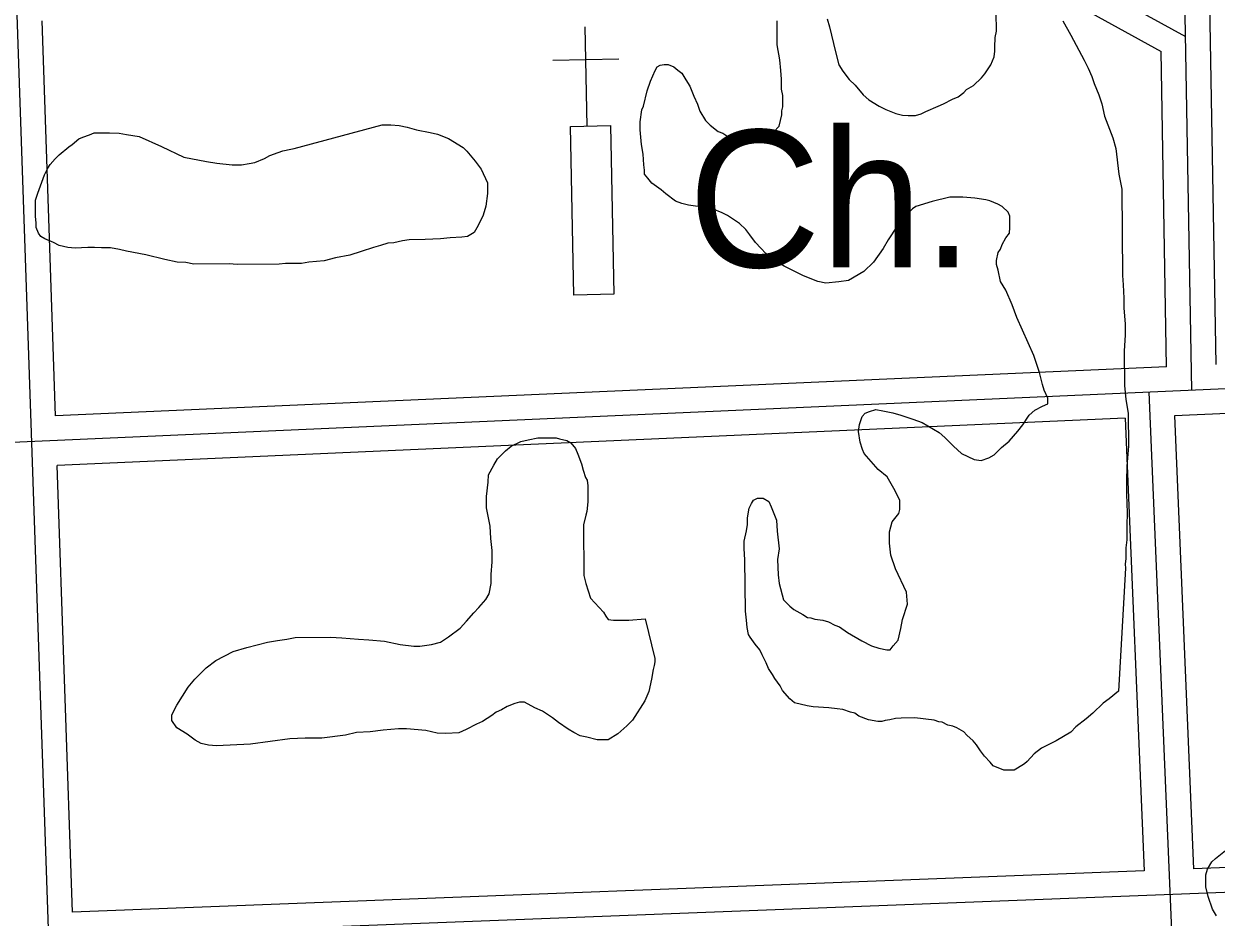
# Model space of a CAD drawing. Extents: x 3313442 to 3351311, y 721974 to 747360.
# Drawn here: x 3331005 to 3331726, y 735203 to 735744 of the extents above; entities that cross this region are included whole.
import ezdxf

# ---------------------------------------------------------------- set-up
doc = ezdxf.new("R2010")
doc.units = 0
for name, color, linetype in [('V-BLDG-OTLN', 7, 'Continuous'), ('V-ROAD-CNTR', 7, 'Continuous'), ('V-SITE-OTLN', 7, 'Continuous'), ('V-SITE-OTLN-IDEN', 7, 'Continuous'), ('V-SITE-VEGE', 7, 'Continuous')]:
    doc.layers.add(name, color=color, linetype=linetype)

msp = doc.modelspace()

# ---------------------------------------------------------------- linework, layer by layer
at = {"layer": 'V-BLDG-OTLN'}
msp.add_lwpolyline([(3331337.38, 735579.42), (3331335.34, 735681.55), (3331359.62, 735682.03), (3331361.65, 735579.91)], close=True, dxfattribs=at)
at = {"layer": 'V-ROAD-CNTR'}
for points in [[(3331711.47, 735521.77), (3331699.82, 736180.57)], [(3331726.19, 735537.44), (3331714.82, 736180.83)], [(3331313.69, 736158.6), (3331646.48, 735769.66), (3331707.68, 735735.9)], [(3331312.1, 736137.38), (3331636.85, 735757.84), (3331692.84, 735726.96)], [(3331029.69, 734895.68), (3330989.47, 736066.98)], [(3331023.73, 735506.36), (3331015.52, 735745.5)], [(3331696.21, 735536.11), (3331692.84, 735726.96)], [(3332480.19, 735555.77), (3329491.72, 735423.59), (3329118.02, 735406.91)], [(3331696.21, 735536.11), (3331023.73, 735506.37)], [(3332195.77, 735528.18), (3331701.02, 735506.29)], [(3331685.4, 735520.62), (3331710.41, 734926.07)], [(3331701.02, 735506.29), (3331712.55, 735232.15)], [(3331671.05, 735504.97), (3331024.76, 735476.38)], [(3331671.05, 735504.97), (3331682.57, 735230.99)], [(3331034.04, 735206.01), (3331024.76, 735476.38)], [(3332772.93, 735263.45), (3332071.38, 735230.96), (3330946.15, 735187.62), (3329615.14, 735134.6), (3329371.58, 735124.73)], [(3332208.36, 735252.32), (3332070.75, 735245.94), (3331712.55, 735232.15)], [(3331682.57, 735230.99), (3331034.04, 735206.01)]]:
    msp.add_lwpolyline(points, dxfattribs=at)
at = {"layer": 'V-SITE-OTLN'}
for p, q in [((3331345.41, 735681.75), (3331344.22, 735741.73)), ((3331364.61, 735722.14), (3331324.62, 735721.34))]:
    msp.add_line(p, q, dxfattribs=at)
at = {"layer": 'V-SITE-VEGE'}
for points in [[(3331377.52, 735684.37), (3331378.5, 735691.61), (3331379.52, 735693.69), (3331381.85, 735703.01), (3331383.88, 735708.89), (3331386.58, 735715.45), (3331387.94, 735717.53), (3331389.65, 735718.58), (3331392.06, 735718.95), (3331394.48, 735718.96), (3331397.93, 735717.61), (3331400.36, 735715.57), (3331402.79, 735713.86), (3331405.23, 735709.75), (3331407.68, 735705.98), (3331410.14, 735699.79), (3331412.25, 735694.98), (3331413.66, 735690.86), (3331417.15, 735685.03), (3331419.93, 735682.3), (3331424.78, 735678.55), (3331427.55, 735677.53), (3331429.97, 735675.83), (3331441.71, 735673.51), (3331445.84, 735673.55), (3331454.09, 735676.02), (3331458.21, 735678.12), (3331461.63, 735681.6), (3331463.3, 735688.5), (3331463.28, 735690.92), (3331463.95, 735693.33), (3331463.89, 735700.22), (3331463.17, 735704.01), (3331463.12, 735710.21), (3331462.74, 735715.38), (3331462, 735721.92), (3331460.55, 735730.87), (3331460.43, 735745.34)], [(3331490.74, 735746.62), (3331492.16, 735741.8), (3331495.73, 735726.67), (3331497.86, 735718.76), (3331500.3, 735714.99), (3331504.13, 735709.85), (3331507.61, 735706.44), (3331512.48, 735700.61), (3331515.95, 735697.54), (3331522.18, 735693.8), (3331526.33, 735691.77), (3331532.21, 735689.4), (3331536.35, 735688.4), (3331539.8, 735688.08), (3331544.28, 735688.12), (3331547.72, 735689.18), (3331550.46, 735690.58), (3331558.02, 735693.74), (3331561.11, 735695.15), (3331566.6, 735697.95), (3331570.04, 735699.35), (3331573.46, 735702.14), (3331575.17, 735703.88), (3331579.29, 735706.32), (3331584.08, 735710.84), (3331586.12, 735713.27), (3331589.87, 735718.81), (3331591.9, 735723.65), (3331592.22, 735727.1), (3331592.2, 735729.51), (3331592.49, 735735.38), (3331593.15, 735739.17), (3331593.06, 735750.54)], [(3331633.42, 735745.35), (3331638.31, 735736.78), (3331646.36, 735721.68)], [(3331646.36, 735721.68), (3331648.81, 735716.87), (3331650.92, 735711.72), (3331652.33, 735707.6), (3331655.15, 735700.73), (3331656.91, 735695.23), (3331658.7, 735687.66), (3331663.62, 735674.61), (3331665.4, 735668.07), (3331667.25, 735652.58), (3331669.04, 735643.64), (3331669.46, 735591.26), (3331669.85, 735585.75), (3331670.27, 735577.48), (3331670.31, 735571.62), (3331671.08, 735561.98), (3331671.13, 735555.43), (3331670.52, 735545.44), (3331670.69, 735524.76), (3331671.45, 735516.15), (3331672.89, 735507.89), (3331673.05, 735487.91), (3331672.12, 735475.84), (3331671.84, 735466.87), (3331671.91, 735458.95), (3331672.34, 735447.58), (3331672.06, 735440), (3331672.13, 735431.38), (3331671.48, 735426.55), (3331671.53, 735420.01), (3331671.21, 735416.56), (3331671.23, 735414.15), (3331667.01, 735339.68), (3331661.53, 735335.15), (3331657.76, 735332.36), (3331651.61, 735326.46), (3331647.5, 735322.98), (3331641.33, 735318.1), (3331638.26, 735314.98), (3331629.34, 735309.74), (3331620.42, 735305.19), (3331615.97, 735301.7), (3331611.87, 735297.19), (3331610.15, 735295.8), (3331606.04, 735293.01)], [(3331527.09, 735469.5), (3331521.54, 735473.94), (3331513.19, 735483.52), (3331512.14, 735485.92), (3331510.72, 735490.39), (3331509.64, 735496.93), (3331510.3, 735501.07), (3331511.98, 735505.91), (3331513.68, 735507.99), (3331516.43, 735509.05), (3331520.21, 735510.11), (3331524.35, 735509.45), (3331530.57, 735508.13), (3331535.4, 735506.79), (3331542.66, 735504.43), (3331548.19, 735502.41), (3331558.58, 735496.29), (3331562.05, 735493.21), (3331567.26, 735488.09), (3331572.12, 735483.65), (3331579.73, 735479.92), (3331583.87, 735479.26), (3331588.68, 735481.03), (3331591.77, 735482.77), (3331596.21, 735487.29), (3331601, 735491.12), (3331606.13, 735497.02), (3331609.2, 735500.83), (3331612.94, 735506.72), (3331616.36, 735509.85), (3331621.16, 735512.3), (3331624.26, 735513.7), (3331624.23, 735517.15), (3331622.12, 735521.96), (3331621.06, 735525.39), (3331619.28, 735532.62), (3331617.51, 735538.12), (3331615.75, 735542.93), (3331605.57, 735565.93), (3331602.75, 735573.49), (3331598.89, 735582.42), (3331595.75, 735587.57), (3331594.31, 735594.45), (3331593.26, 735597.88), (3331593.23, 735600.3), (3331594.23, 735605.13), (3331595.59, 735607.2), (3331596.6, 735609.97), (3331598.98, 735614.12), (3331601.03, 735616.9), (3331601.34, 735620.35), (3331601.29, 735627.24), (3331600.24, 735629.65), (3331596.76, 735633.06), (3331593.99, 735634.42), (3331589.15, 735636.45), (3331586.73, 735637.11), (3331580.18, 735638.09), (3331572.94, 735638.73), (3331565.01, 735638.66), (3331554.35, 735636.17), (3331544.38, 735632.98), (3331542.32, 735631.59), (3331536.86, 735626.03), (3331533.1, 735621.18), (3331527.66, 735612.86), (3331524.6, 735607.67), (3331518.81, 735599.35), (3331512.99, 735593.79), (3331503.73, 735588.2), (3331497.88, 735587.47), (3331489.96, 735586.71), (3331485.13, 735587.71), (3331476.49, 735591.08), (3331464.72, 735596.85), (3331461.26, 735598.89), (3331453.63, 735604.69), (3331450.51, 735607.76), (3331447.38, 735611.18), (3331443.89, 735615.98), (3331441.46, 735619.06), (3331437.64, 735622.82), (3331430.36, 735627.59), (3331427.25, 735629.29), (3331421.37, 735631.65), (3331417.57, 735632.65), (3331411.02, 735633.29), (3331406.88, 735633.95), (3331402.73, 735634.95), (3331398.93, 735636.3), (3331393.04, 735640.73), (3331390.26, 735643.12), (3331384.71, 735647.21), (3331382.28, 735650.29), (3331380.19, 735652.69), (3331380.17, 735655.1), (3331379.8, 735658.2), (3331379.41, 735664.74), (3331378.33, 735670.59), (3331377.56, 735679.54), (3331377.52, 735684.37)], [(3331333.24, 735491.38), (3331335.67, 735490.02), (3331338.45, 735486.59), (3331339.86, 735483.16), (3331341.97, 735477.32), (3331343.04, 735473.54), (3331344.45, 735469.07), (3331345.5, 735467.35), (3331345.87, 735463.91), (3331345.95, 735454.26), (3331345.31, 735448.4), (3331344.63, 735446.32), (3331343.3, 735440.46), (3331343.55, 735409.79), (3331344.62, 735404.97), (3331347.45, 735396.04), (3331355.44, 735387.48), (3331356.84, 735385.08), (3331358.24, 735383.03), (3331361.34, 735382.71), (3331370.64, 735382.78), (3331380.63, 735383.55), (3331386.34, 735359.47), (3331386.36, 735357.41), (3331386.03, 735355.34), (3331385.36, 735352.92), (3331384.37, 735347.05), (3331382.71, 735339.46), (3331380.34, 735333.93), (3331372.85, 735322.15), (3331369.44, 735318.68), (3331363.96, 735313.81), (3331358.13, 735310.32), (3331351.59, 735310.26), (3331345.37, 735311.94), (3331341.23, 735312.59), (3331337.42, 735314.63), (3331333.96, 735316.67), (3331328.07, 735320.76), (3331324.6, 735323.48), (3331318.36, 735327.57), (3331313.87, 735329.6), (3331307.64, 735333), (3331304.54, 735332.97), (3331301.79, 735332.26), (3331296.97, 735330.5), (3331293.55, 735328.41), (3331290.46, 735327), (3331287.71, 735324.91), (3331282.23, 735321.42), (3331278.45, 735319.67), (3331272.27, 735316.52), (3331267.81, 735314.41), (3331259.89, 735314), (3331254.72, 735314.31), (3331247.81, 735315.97), (3331236.09, 735316.91), (3331231.26, 735316.88), (3331221.97, 735316.11), (3331214.05, 735315.02), (3331205.78, 735314.6), (3331199.25, 735313.17), (3331184.79, 735311.33), (3331174.79, 735311.25), (3331165.49, 735310.83), (3331141.74, 735307.54), (3331121.07, 735306.69), (3331116.24, 735306.99), (3331111.76, 735307.99), (3331108.3, 735310.03), (3331103.44, 735313.78), (3331097.21, 735317.52), (3331094.07, 735321.98), (3331094.04, 735325.42), (3331097.1, 735331.31), (3331103.9, 735342.04), (3331108, 735346.9), (3331114.83, 735353.85), (3331120.66, 735358.37), (3331131.3, 735363.63), (3331139.55, 735366.11), (3331151.93, 735369.31), (3331158.12, 735370.39), (3331163.63, 735371.12), (3331168.79, 735372.2), (3331190.15, 735372.37), (3331197.05, 735372.08), (3331207.05, 735371.13), (3331213.26, 735370.83), (3331222.91, 735369.88), (3331232.23, 735367.89), (3331240.51, 735366.92), (3331244.3, 735366.95), (3331251.19, 735368.04), (3331256.69, 735369.46), (3331261.49, 735372.6), (3331268.68, 735377.83), (3331272.44, 735381.99), (3331276.88, 735387.2), (3331279.95, 735390.32), (3331284.05, 735395.18)], [(3331284.05, 735395.18), (3331286.09, 735398.64), (3331287.42, 735404.85), (3331287.37, 735410.37), (3331288, 735417.96), (3331287.94, 735424.85), (3331287.2, 735432.08), (3331286.79, 735439.66), (3331284.64, 735450.67), (3331284.58, 735457.56), (3331285.54, 735466.18), (3331285.85, 735470.67), (3331288.91, 735476.55), (3331291.29, 735480.36), (3331296.08, 735485.22), (3331299.5, 735488), (3331305.34, 735490.81), (3331309.81, 735491.88), (3331315.65, 735492.96), (3331326.68, 735493.05), (3331328.75, 735492.38), (3331333.24, 735491.38)], [(3331606.04, 735293.01), (3331603.98, 735291.96), (3331597.78, 735291.91), (3331591.21, 735294.61), (3331589.47, 735296.67), (3331586, 735300.43), (3331583.56, 735303.51), (3331581.12, 735307.28), (3331579.03, 735309.68), (3331575.21, 735313.09), (3331573.47, 735315.15), (3331569.32, 735317.53), (3331566.9, 735318.54), (3331563.79, 735319.2), (3331560.33, 735320.9), (3331558.26, 735321.23), (3331555.5, 735322.24), (3331543.77, 735323.52), (3331535.5, 735323.46), (3331532.06, 735323.09), (3331528.62, 735322.37), (3331525.86, 735322), (3331523.8, 735321.29), (3331521.39, 735321.28), (3331515.86, 735322.27), (3331509.99, 735324.63), (3331507.56, 735326.33), (3331504.8, 735327), (3331500.31, 735328.69), (3331496.86, 735329.01), (3331491.68, 735329.65), (3331482.37, 735330.27), (3331478.58, 735330.93), (3331470.98, 735332.59), (3331468.21, 735334.98), (3331463.68, 735340.11), (3331462.29, 735342.85), (3331459.15, 735347.31), (3331457.75, 735349.71), (3331455.31, 735353.48), (3331453.9, 735356.92), (3331451.45, 735361.72), (3331450.05, 735364.81), (3331447.26, 735368.23), (3331444.13, 735372.35), (3331443.08, 735374.06), (3331442.36, 735378.19), (3331441.98, 735382.67), (3331441.25, 735388.17), (3331441, 735419.19), (3331440.6, 735426.08), (3331440.56, 735430.56), (3331441.89, 735436.77), (3331442.55, 735440.57), (3331442.51, 735444.7), (3331443.5, 735450.57), (3331444.86, 735453.33), (3331446.22, 735455.41), (3331448.62, 735456.46), (3331452.07, 735456.49), (3331455.53, 735454.45), (3331456.94, 735451.36), (3331460.1, 735443.12), (3331460.5, 735436.57), (3331461.62, 735425.9), (3331460.64, 735419.34), (3331461.06, 735410.05), (3331461.79, 735404.88), (3331464.28, 735394.91), (3331468.1, 735391.15), (3331470.53, 735389.1), (3331476.07, 735386.04), (3331478.84, 735384.34), (3331480.91, 735384.01), (3331483.33, 735383.34), (3331488.16, 735382.69), (3331491.61, 735381.69), (3331495.42, 735379.65), (3331498.18, 735378.64), (3331503.03, 735375.23), (3331511.69, 735370.13), (3331517.57, 735367.08), (3331522.06, 735365.74), (3331526.9, 735364.74), (3331528.96, 735364.76), (3331530.67, 735367.18), (3331533.74, 735370.66), (3331535.41, 735377.56), (3331536.4, 735383.08), (3331539.42, 735392.41), (3331538.68, 735399.64), (3331532.02, 735413.72), (3331529.19, 735421.96), (3331528.45, 735429.2), (3331528.39, 735436.09), (3331530.06, 735442.3), (3331534.16, 735447.16), (3331534.83, 735449.58), (3331534.79, 735455.09), (3331531.98, 735460.93), (3331527.09, 735469.5)], [(3331726.34, 735203.69), (3331723.89, 735207.8), (3331721.42, 735215.37), (3331719.99, 735221.21), (3331719.94, 735228.45), (3331720.94, 735231.91), (3331723.66, 735236.41), (3331725.71, 735238.49), (3331731.88, 735243.36)]]:
    msp.add_lwpolyline(points, dxfattribs=at)
msp.add_lwpolyline([(3331221.43, 735682.42), (3331226.6, 735682.46), (3331231.77, 735682.16), (3331236.6, 735681.17), (3331242.13, 735679.49), (3331250.42, 735677.83), (3331254.91, 735676.83), (3331261.47, 735674.13), (3331270.48, 735668.69), (3331272.56, 735666.64), (3331277.78, 735660.48), (3331281.27, 735655.68), (3331285.12, 735647.44), (3331285.18, 735640.9), (3331284.2, 735633.31), (3331282.52, 735627.78), (3331279.47, 735621.55), (3331277.09, 735617.4), (3331272.98, 735614.95), (3331269.54, 735614.58), (3331262.65, 735614.18), (3331256.79, 735613.44), (3331247.49, 735613.02), (3331237.84, 735612.95), (3331233.71, 735612.22), (3331228.55, 735611.15), (3331224.77, 735610.77), (3331220.3, 735609.36), (3331216.17, 735608.29), (3331208.61, 735605.82), (3331201.74, 735603.7), (3331193.13, 735601.9), (3331186.26, 735600.12), (3331176.96, 735599.36), (3331172.48, 735598.63), (3331162.83, 735598.56), (3331159.05, 735598.18), (3331133.55, 735597.98), (3331128.72, 735598.28), (3331107.36, 735598.11), (3331102.52, 735599.1), (3331097.35, 735599.41), (3331089.76, 735601.07), (3331078.36, 735603.74), (3331066.63, 735606.06), (3331062.49, 735607.06), (3331056.96, 735608.05), (3331051.45, 735608), (3331047.31, 735608.31), (3331043.18, 735608.28), (3331035.6, 735607.87), (3331031.12, 735608.18), (3331025.94, 735609.52), (3331022.48, 735611.21), (3331017.29, 735613.58), (3331014.87, 735614.94), (3331013.47, 735617), (3331012.07, 735620.43), (3331012.05, 735623.19), (3331011.67, 735626.98), (3331011.59, 735636.97), (3331012.94, 735641.12), (3331016.98, 735652.18), (3331019.02, 735656.33), (3331020.38, 735658.41), (3331023.45, 735661.88), (3331025.84, 735664.31), (3331031.66, 735669.18), (3331033.72, 735670.58), (3331037.83, 735674.06), (3331040.23, 735675.11), (3331044.35, 735676.52), (3331047.1, 735677.58), (3331056.41, 735677.65), (3331062.27, 735677.35), (3331066.75, 735676.7), (3331074.34, 735675.38), (3331087.83, 735669.29), (3331101.32, 735662.85), (3331115.13, 735660.2), (3331121.34, 735659.22), (3331130.65, 735658.26), (3331136.17, 735658.31), (3331140.98, 735659.03), (3331144.43, 735659.75), (3331150.26, 735662.21), (3331153.35, 735663.96), (3331158.5, 735665.72), (3331161.25, 735666.78), (3331166.07, 735667.85), (3331168.13, 735668.21)], close=True, dxfattribs=at)

# ---------------------------------------------------------------- texts
at = {"layer": 'V-SITE-OTLN-IDEN'}
msp.add_text('Ch.', height=83, dxfattribs=at).set_placement((3331406.64, 735596.3))

doc.saveas('drawing.dxf')
